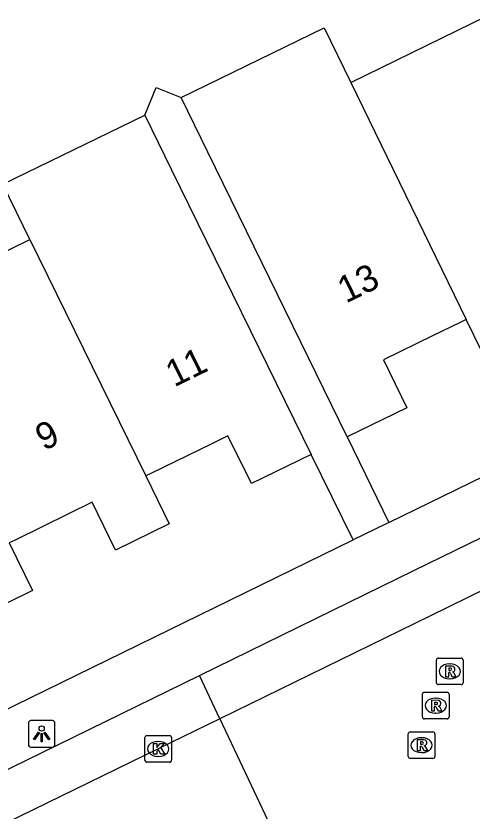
# Model space of a CAD drawing. Extents: x 160457 to 162082, y 388340 to 389736.
# Drawn here: x 161032.93 to 161050.06, y 388969.01 to 388998.91 of the extents above; entities that cross this region are included whole.
import ezdxf

# ---------------------------------------------------------------- set-up
doc = ezdxf.new("R2010")
doc.units = 0
for name, color, linetype in [('IMGEO_Kolk', 7, 'Continuous'), ('IMGEO_Lichtpunt', 7, 'Continuous'), ('IMGEO_Pand', 7, 'Continuous'), ('IMGEO_Pand_nummerreeks', 7, 'Continuous'), ('IMGEO_Parkeervlak_open', 7, 'Continuous'), ('IMGEO_Rijbaan_lokaal_gesloten', 7, 'Continuous'), ('IMGEO_Rijbaan_lokaal_open', 7, 'Continuous'), ('IMGEO_Rioolput', 7, 'Continuous'), ('IMGEO_Voetpad_open', 7, 'Continuous')]:
    doc.layers.add(name, color=color, linetype=linetype)

msp = doc.modelspace()

# ---------------------------------------------------------------- linework, layer by layer
at = {"layer": 'IMGEO_Kolk'}
for p, q in [((161037.776, 388970.925), (161037.776, 388971.777)), ((161037.851, 388971.851), (161038.703, 388971.851)), ((161038.777, 388971.777), (161038.777, 388970.925)), ((161038.264, 388971.631), (161038.289, 388971.631)), ((161038.287, 388971.071), (161038.262, 388971.071)), ((161038.703, 388970.851), (161037.851, 388970.851))]:
    msp.add_line(p, q, dxfattribs=at)
for points in [[(161037.776, 388970.925), (161037.776, 388971.777)], [(161037.851, 388971.851), (161038.703, 388971.851)], [(161038.777, 388971.777), (161038.777, 388970.925)], [(161038.097, 388971.551), (161038.22, 388971.551), (161038.22, 388971.4), (161038.35, 388971.551), (161038.514, 388971.551), (161038.368, 388971.4), (161038.521, 388971.151), (161038.369, 388971.151), (161038.284, 388971.315), (161038.22, 388971.248), (161038.22, 388971.151), (161038.097, 388971.151), (161038.097, 388971.551)], [(161038.703, 388970.851), (161037.851, 388970.851)]]:
    msp.add_lwpolyline(points, dxfattribs=at)
for centre, start, end in [((161037.853, 388971.775), 91.552, 178.448), ((161037.853, 388971.775), 91.552, 178.448), ((161038.701, 388971.775), 1.552, 88.448), ((161038.701, 388971.775), 1.552, 88.448), ((161037.853, 388970.927), 181.552, 268.448), ((161037.853, 388970.927), 181.552, 268.448), ((161038.701, 388970.927), 271.552, 358.448), ((161038.701, 388970.927), 271.552, 358.448)]:
    msp.add_arc(centre, 0.0765, start, end, dxfattribs=at)
for centre, major_axis, ratio, start_param, end_param in [((161038.263, 388971.351), (-0.387, 0.002), 0.722429, 4.712389, 7.853982), ((161038.288, 388971.351), (-0.39, 0.002), 0.717154, 1.570796, 4.712389)]:
    msp.add_ellipse(centre, major_axis=major_axis, ratio=ratio, start_param=start_param, end_param=end_param, dxfattribs=at)
at = {"layer": 'IMGEO_Lichtpunt'}
for p, q in [((161033.4, 388972.32), (161033.4, 388971.513)), ((161033.4, 388972.32), (161033.4, 388971.513)), ((161034.302, 388972.415), (161033.494, 388972.415)), ((161034.302, 388972.415), (161033.494, 388972.415)), ((161034.396, 388971.513), (161034.396, 388972.32)), ((161034.396, 388971.513), (161034.396, 388972.32)), ((161033.494, 388971.419), (161034.302, 388971.419)), ((161033.494, 388971.419), (161034.302, 388971.419))]:
    msp.add_line(p, q, dxfattribs=at)
for points in [[(161033.774, 388971.984), (161033.813, 388971.956), (161033.625, 388971.694), (161033.587, 388971.721), (161033.774, 388971.984)], [(161033.986, 388971.956), (161034.024, 388971.983), (161034.211, 388971.721), (161034.172, 388971.693), (161033.986, 388971.956)], [(161033.876, 388971.936), (161033.923, 388971.936), (161033.923, 388971.614), (161033.876, 388971.614), (161033.876, 388971.936)]]:
    msp.add_lwpolyline(points, dxfattribs=at)
msp.add_circle((161033.899, 388972.118), 0.0994, dxfattribs=at)
for centre, start, end in [((161033.494, 388972.32), 90, 180), ((161033.494, 388972.32), 90, 180), ((161034.302, 388972.32), 0, 90), ((161034.302, 388972.32), 0, 90), ((161033.494, 388971.513), 180, 270), ((161033.494, 388971.513), 180, 270), ((161034.302, 388971.513), 270, 0), ((161034.302, 388971.513), 270, 360)]:
    msp.add_arc(centre, 0.0946, start, end, dxfattribs=at)
at = {"layer": 'IMGEO_Pand'}
for points in [[(161045.506, 388996.412), (161050.63, 388998.915)], [(161039.138, 388995.847), (161044.508, 388998.461), (161045.506, 388996.412)], [(161045.506, 388996.412), (161049.844, 388987.501)], [(161045.368, 388983.085), (161040.139, 388993.791), (161039.138, 388995.847)], [(161033.449, 388990.509), (161032.444, 388992.588), (161037.771, 388995.181)], [(161037.771, 388995.181), (161038.78, 388993.123), (161044.025, 388982.427)], [(161028.317, 388987.992), (161033.449, 388990.509)], [(161033.449, 388990.509), (161037.813, 388981.614)], [(161054.964, 388990.006), (161054.736, 388989.894), (161053.295, 388989.189), (161051.854, 388988.484), (161052.731, 388986.687), (161050.719, 388985.704), (161049.844, 388987.501)], [(161049.844, 388987.501), (161049.617, 388987.39), (161048.575, 388986.88), (161046.735, 388985.98), (161047.612, 388984.183), (161045.368, 388983.085)], [(161044.025, 388982.427), (161041.778, 388981.327), (161040.897, 388983.125), (161040.269, 388982.817), (161038.03, 388981.72), (161037.813, 388981.614)], [(161037.813, 388981.614), (161038.694, 388979.817), (161036.674, 388978.827), (161035.793, 388980.625), (161034.906, 388980.19), (161032.898, 388979.207), (161032.679, 388979.1)], [(161032.679, 388979.1), (161033.561, 388977.303), (161031.542, 388976.314), (161030.661, 388978.112), (161029.736, 388977.659), (161027.775, 388976.698), (161027.554, 388976.59)]]:
    msp.add_lwpolyline(points, dxfattribs=at)
at = {"layer": 'IMGEO_Parkeervlak_open'}
msp.add_lwpolyline([(161040.592, 388972.483), (161039.825, 388974.112)], dxfattribs=at)
at = {"layer": 'IMGEO_Rijbaan_lokaal_gesloten'}
msp.add_lwpolyline([(161040.592, 388972.483), (161038.277, 388971.349), (161020.479, 388962.67), (161018.619, 388961.765)], dxfattribs=at)
at = {"layer": 'IMGEO_Rijbaan_lokaal_open'}
for points in [[(161053.753, 388978.937), (161053.442, 388978.785), (161048.483, 388976.349), (161040.592, 388972.483)], [(161040.592, 388972.483), (161043.355, 388966.612)]]:
    msp.add_lwpolyline(points, dxfattribs=at)
at = {"layer": 'IMGEO_Rioolput'}
for p, q in [((161048.726, 388973.842), (161048.726, 388974.694)), ((161048.801, 388974.768), (161049.653, 388974.768)), ((161049.727, 388974.694), (161049.727, 388973.842)), ((161049.214, 388974.548), (161049.239, 388974.548)), ((161049.653, 388973.768), (161048.801, 388973.768)), ((161049.237, 388973.988), (161049.212, 388973.988)), ((161048.273, 388973.48), (161049.125, 388973.48)), ((161048.198, 388972.554), (161048.198, 388973.406)), ((161048.686, 388973.26), (161048.711, 388973.26)), ((161049.199, 388973.406), (161049.199, 388972.554)), ((161048.709, 388972.7), (161048.684, 388972.7)), ((161049.125, 388972.48), (161048.273, 388972.48)), ((161047.743, 388971.993), (161048.595, 388971.993)), ((161047.668, 388971.067), (161047.668, 388971.919)), ((161048.156, 388971.773), (161048.181, 388971.773)), ((161048.669, 388971.919), (161048.669, 388971.067)), ((161048.179, 388971.213), (161048.154, 388971.213)), ((161048.595, 388970.993), (161047.743, 388970.993))]:
    msp.add_line(p, q, dxfattribs=at)
for points in [[(161048.726, 388973.842), (161048.726, 388974.694)], [(161048.801, 388974.768), (161049.653, 388974.768)], [(161049.727, 388974.694), (161049.727, 388973.842)], [(161049.315, 388974.466), (161049.063, 388974.468), (161049.063, 388974.068)], [(161049.241, 388974.387), (161049.187, 388974.387), (161049.187, 388974.306)], [(161049.063, 388974.068), (161049.187, 388974.068), (161049.187, 388974.23), (161049.198, 388974.23)], [(161049.187, 388974.306), (161049.239, 388974.306)], [(161049.245, 388974.201), (161049.316, 388974.068), (161049.456, 388974.068), (161049.391, 388974.194)], [(161049.653, 388973.768), (161048.801, 388973.768)], [(161048.273, 388973.48), (161049.125, 388973.48)], [(161048.198, 388972.554), (161048.198, 388973.406)], [(161048.787, 388973.178), (161048.535, 388973.18), (161048.535, 388972.78)], [(161049.199, 388973.406), (161049.199, 388972.554)], [(161048.535, 388972.78), (161048.659, 388972.78), (161048.659, 388972.942), (161048.67, 388972.942)], [(161048.713, 388973.099), (161048.659, 388973.099), (161048.659, 388973.018)], [(161048.659, 388973.018), (161048.711, 388973.018)], [(161048.717, 388972.913), (161048.788, 388972.78), (161048.928, 388972.78), (161048.863, 388972.906)], [(161049.125, 388972.48), (161048.273, 388972.48)], [(161047.743, 388971.993), (161048.595, 388971.993)], [(161047.668, 388971.067), (161047.668, 388971.919)], [(161048.257, 388971.691), (161048.005, 388971.693), (161048.005, 388971.293)], [(161048.669, 388971.919), (161048.669, 388971.067)], [(161048.005, 388971.293), (161048.129, 388971.293), (161048.129, 388971.455), (161048.14, 388971.455)], [(161048.183, 388971.612), (161048.129, 388971.612), (161048.129, 388971.531)], [(161048.129, 388971.531), (161048.181, 388971.531)], [(161048.187, 388971.426), (161048.258, 388971.293), (161048.398, 388971.293), (161048.333, 388971.419)], [(161048.595, 388970.993), (161047.743, 388970.993)]]:
    msp.add_lwpolyline(points, dxfattribs=at)
for centre, radius, start, end in [((161048.803, 388974.692), 0.0765, 91.552, 178.448), ((161048.803, 388974.692), 0.0765, 91.552, 178.448), ((161049.651, 388974.692), 0.0765, 1.552, 88.448), ((161049.651, 388974.692), 0.0765, 1.552, 88.448), ((161049.247, 388974.291), 0.0964, 77.0061, 93.1865), ((161049.261, 388974.348), 0.0378, 276.6634, 79.6772), ((161049.314, 388974.356), 0.109, 350.3612, 89.416), ((161049.197, 388974.177), 0.0533, 26.0293, 88.6989), ((161049.223, 388974.495), 0.19, 274.7715, 282.9687), ((161049.312, 388974.356), 0.112, 277.5842, 350.9817), ((161049.296, 388974.141), 0.108, 29.5134, 73.7905), ((161048.803, 388973.844), 0.0765, 181.552, 268.448), ((161048.803, 388973.844), 0.0765, 181.552, 268.448), ((161049.651, 388973.844), 0.0765, 271.552, 358.448), ((161049.651, 388973.844), 0.0765, 271.552, 358.448), ((161048.275, 388973.404), 0.0765, 91.552, 178.448), ((161048.275, 388973.404), 0.0765, 91.552, 178.448), ((161049.123, 388973.404), 0.0765, 1.552, 88.448), ((161049.123, 388973.404), 0.0765, 1.552, 88.448), ((161048.786, 388973.068), 0.109, 350.3612, 89.416), ((161048.669, 388972.889), 0.0533, 26.0293, 88.6989), ((161048.695, 388973.207), 0.19, 274.7715, 282.9687), ((161048.719, 388973.003), 0.0964, 77.0061, 93.1865), ((161048.733, 388973.06), 0.0378, 276.6634, 79.6772), ((161048.784, 388973.068), 0.112, 277.5842, 350.9817), ((161048.768, 388972.853), 0.108, 29.5134, 73.7905), ((161048.275, 388972.556), 0.0765, 181.552, 268.448), ((161048.275, 388972.556), 0.0765, 181.552, 268.448), ((161049.123, 388972.556), 0.0765, 271.552, 358.448), ((161049.123, 388972.556), 0.0765, 271.552, 358.448), ((161047.745, 388971.917), 0.0765, 91.552, 178.448), ((161047.745, 388971.917), 0.0765, 91.552, 178.448), ((161048.593, 388971.917), 0.0765, 1.552, 88.448), ((161048.593, 388971.917), 0.0765, 1.552, 88.448), ((161048.256, 388971.581), 0.109, 350.3612, 89.416), ((161048.139, 388971.402), 0.0533, 26.0293, 88.6989), ((161048.165, 388971.72), 0.19, 274.7715, 282.9687), ((161048.189, 388971.516), 0.0964, 77.0061, 93.1865), ((161048.203, 388971.573), 0.0378, 276.6634, 79.6772), ((161048.254, 388971.581), 0.112, 277.5842, 350.9817), ((161048.238, 388971.366), 0.108, 29.5134, 73.7905), ((161047.745, 388971.069), 0.0765, 181.552, 268.448), ((161047.745, 388971.069), 0.0765, 181.552, 268.448), ((161048.593, 388971.069), 0.0765, 271.552, 358.448), ((161048.593, 388971.069), 0.0765, 271.552, 358.448)]:
    msp.add_arc(centre, radius, start, end, dxfattribs=at)
for centre, major_axis, ratio, start_param, end_param in [((161049.213, 388974.268), (-0.387, 0.002), 0.722429, 4.712389, 7.853982), ((161049.238, 388974.268), (-0.39, 0.002), 0.717154, 1.570796, 4.712389), ((161048.685, 388972.98), (-0.387, 0.002), 0.722429, 4.712389, 7.853982), ((161048.71, 388972.98), (-0.39, 0.002), 0.717154, 1.570796, 4.712389), ((161048.155, 388971.493), (-0.387, 0.002), 0.722429, 4.712389, 7.853982), ((161048.18, 388971.493), (-0.39, 0.002), 0.717154, 1.570796, 4.712389)]:
    msp.add_ellipse(centre, major_axis=major_axis, ratio=ratio, start_param=start_param, end_param=end_param, dxfattribs=at)
at = {"layer": 'IMGEO_Voetpad_open'}
for points in [[(161037.771, 388995.181), (161038.194, 388996.222), (161039.138, 388995.847)], [(161046.941, 388979.862), (161079.144, 388995.595)], [(161045.368, 388983.085), (161046.941, 388979.862)], [(161045.603, 388979.208), (161044.025, 388982.427)], [(161039.825, 388974.112), (161047.901, 388978.068), (161052.963, 388980.542)], [(161046.941, 388979.862), (161046.809, 388979.798), (161045.603, 388979.208)], [(161014.462, 388963.966), (161045.603, 388979.208)], [(161020.375, 388964.585), (161039.825, 388974.112)]]:
    msp.add_lwpolyline(points, dxfattribs=at)

# ---------------------------------------------------------------- texts
at = {"layer": 'IMGEO_Pand_nummerreeks'}
for s, rotation, p in [('13', 26.0524, (161045.328, 388988.096)), ('11', 26.0925, (161038.875, 388984.941)), ('9', 26.0925, (161033.982, 388982.544))]:
    msp.add_text(s, height=1, rotation=rotation, dxfattribs=at).set_placement(p)

doc.saveas('drawing.dxf')
